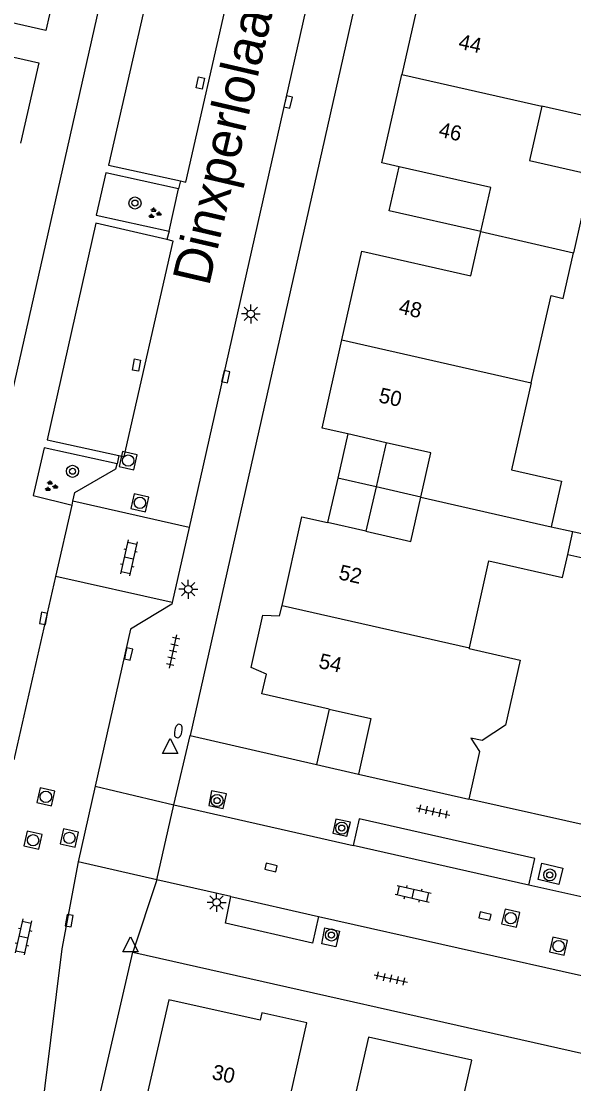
# Model space of a CAD drawing. Extents: x 128999 to 131010, y 395498 to 399007.
# Drawn here: x 129039.3 to 129075.8, y 398713.2 to 398783.4 of the extents above; entities that cross this region are included whole.
import ezdxf

# ---------------------------------------------------------------- set-up
doc = ezdxf.new("R2010")
doc.units = 0
for name, color, linetype in [('gg-afsc-muur', 7, 'Continuous'), ('gg-anno-huisnummerreeks BGT', 7, 'Continuous'), ('gg-anno-openbare ruimte label', 7, 'Continuous'), ('gg-bbg-gedigitaliseerde bebouwing', 7, 'Continuous'), ('gg-bbg-hoofdgebouw', 7, 'Continuous'), ('gg-bbg-luifel en loopbrug', 7, 'Continuous'), ('gg-bbg-onder overbouw', 7, 'Continuous'), ('gg-bbg-pand overbouw', 7, 'Continuous'), ('gg-bbg-tussenscheiding', 7, 'Continuous'), ('gg-bbg-tussenscheiding niveau 01', 7, 'Continuous'), ('gg-knt-verharding', 7, 'Continuous'), ('gg-knt-verharding nz', 7, 'Continuous'), ('gt-grn-weggrens', 7, 'Continuous'), ('gt-symb-boom', 7, 'Continuous'), ('gt-symb-brandkraan', 7, 'Continuous'), ('gt-symb-groenvak', 7, 'Continuous'), ('gt-symb-klinker verharding', 7, 'Continuous'), ('gt-symb-kolk', 7, 'Continuous'), ('gt-symb-kolk center center', 7, 'Continuous'), ('gt-symb-lichtmast', 7, 'Continuous'), ('gt-symb-rioolschacht', 7, 'Continuous'), ('gt-symb-tegel verharding', 7, 'Continuous'), ('gt-symb-waterafsluiter', 7, 'Continuous')]:
    doc.layers.add(name, color=color, linetype=linetype)

# ---------------------------------------------------------------- blocks, each defined once
blk = doc.blocks.new('gt0-LMAST')
at = {"layer": 'gt-symb-lichtmast'}
for p, q in [((-0.182, 0.173), (-0.447, 0.438)), ((-0.005, 0.246), (-0.005, 0.621)), ((0.172, 0.173), (0.437, 0.438)), ((-0.255, -0.004), (-0.63, -0.004)), ((-0.182, -0.181), (-0.447, -0.446)), ((-0.005, -0.254), (-0.005, -0.629)), ((0.437, -0.446), (0.172, -0.181)), ((0.245, -0.004), (0.62, -0.004))]:
    blk.add_line(p, q, dxfattribs=at)
blk.add_circle((-0.005, -0.004), 0.25, dxfattribs=at)
blk = doc.blocks.new('gt0-KOLK')
at = {"layer": 'gt-symb-kolk'}
blk.add_lwpolyline([(0, 0), (0.375, 0), (0.375, 0.4), (-0.375, 0.4), (-0.375, 0), (0, 0)], dxfattribs=at)
blk = doc.blocks.new('gt0-GRVAK')
at = {"layer": 'gt-symb-groenvak'}
for p, q in [((-0.11, 0.189), (-0.228, 0.24)), ((-0.182, 0.153), (0.088, 0.153)), ((-0.091, 0.211), (-0.156, 0.322)), ((-0.047, 0.214), (-0.047, 0.393)), ((-0.004, 0.211), (0.061, 0.322)), ((0.015, 0.189), (0.133, 0.24)), ((0.262, -0.052), (0.197, 0.059)), ((0.305, -0.049), (0.305, 0.13)), ((0.349, -0.052), (0.414, 0.059)), ((-0.245, -0.228), (-0.363, -0.177)), ((-0.318, -0.264), (-0.047, -0.264)), ((-0.226, -0.206), (-0.291, -0.095)), ((-0.183, -0.203), (-0.183, -0.024)), ((-0.139, -0.206), (-0.074, -0.095)), ((-0.12, -0.228), (-0.002, -0.177)), ((0.243, -0.074), (0.125, -0.023)), ((0.17, -0.11), (0.441, -0.11)), ((0.368, -0.074), (0.486, -0.023))]:
    blk.add_line(p, q, dxfattribs=at)
blk = doc.blocks.new('gt0-BOOM')
at = {"layer": 'gt-symb-boom'}
for radius in [0.4, 0.2]:
    blk.add_circle((0, 0), radius, dxfattribs=at)
blk = doc.blocks.new('gt0-RS')
at = {"layer": 'gt-symb-rioolschacht'}
blk.add_lwpolyline([(-0.5, -0.5), (0.5, -0.5), (0.5, 0.5), (-0.5, 0.5)], close=True, dxfattribs=at)
blk.add_circle((0, 0), 0.375, dxfattribs=at)
blk = doc.blocks.new('gt0-KOLKCC')
at = {"layer": 'gt-symb-kolk center center'}
blk.add_lwpolyline([(-0.375, 0.2), (0.375, 0.2), (0.375, -0.2), (-0.375, -0.2)], close=True, dxfattribs=at)
blk = doc.blocks.new('gt0-KL1')
at = {"layer": 'gt-symb-klinker verharding'}
for p, q in [((-1.15, 0.3), (1.15, 0.3)), ((-1, -0.3), (-1, 0.3)), ((-0.5, 0.3), (-0.5, 0.45)), ((0, -0.3), (0, 0.3)), ((0.5, 0.3), (0.5, 0.45)), ((1, -0.3), (1, 0.3)), ((-1.15, -0.3), (1.15, -0.3)), ((-0.5, -0.45), (-0.5, -0.3)), ((0.5, -0.45), (0.5, -0.3))]:
    blk.add_line(p, q, dxfattribs=at)
blk = doc.blocks.new('gt0-WAFSL')
at = {"layer": 'gt-symb-waterafsluiter'}
for p, q in [((-0.5, -0.333), (0, 0.667)), ((0, 0.667), (0.5, -0.333)), ((0.5, -0.333), (-0.5, -0.333))]:
    blk.add_line(p, q, dxfattribs=at)
blk = doc.blocks.new('gt0-TEG1')
at = {"layer": 'gt-symb-tegel verharding'}
for p, q in [((-1.125, 0), (1.125, 0)), ((-0.9, -0.25), (-0.9, 0.25)), ((-0.45, -0.25), (-0.45, 0.25)), ((0, -0.25), (0, 0.25)), ((0.45, -0.25), (0.45, 0.25)), ((0.9, -0.25), (0.9, 0.25))]:
    blk.add_line(p, q, dxfattribs=at)
blk = doc.blocks.new('gt0-BR')
at = {"layer": 'gt-symb-brandkraan'}
for centre, radius, start, end in [((-0.244, 0), 0.206, 107.56694, 252.43307), ((0.599, -2.664), 3, 106.89205, 107.56694), ((0, -0.691), 0.938, 73.10799, 106.89205), ((-0.599, -2.664), 3, 72.43309, 73.10799), ((0.244, 0), 0.206, 287.56695, 72.43309), ((0.599, 2.664), 3, 252.43307, 253.10797), ((0, 0.691), 0.938, 253.10797, 286.89206), ((-0.599, 2.664), 3, 286.89206, 287.56695)]:
    blk.add_arc(centre, radius, start, end, dxfattribs=at)

msp = doc.modelspace()

# ---------------------------------------------------------------- linework, layer by layer
at = {"layer": 'gg-afsc-muur'}
msp.add_line((129077.346, 398730.082), (129068.863, 398731.977), dxfattribs=at)
at = {"layer": 'gg-bbg-gedigitaliseerde bebouwing'}
for p, q in [((129072.991, 398759.504), (129074.295, 398765.263)), ((129074.311, 398749.984), (129075.741, 398749.658))]:
    msp.add_line(p, q, dxfattribs=at)
for points in [[(129079.07, 398782.636), (129077.827, 398782.918), (129076.52, 398777.16), (129073.692, 398777.802)], [(129073.692, 398777.802), (129072.877, 398774.193), (129076.273, 398773.426), (129076.802, 398772.589), (129075.788, 398768.101)], [(129074.295, 398765.263), (129075.105, 398765.08), (129075.788, 398768.101)], [(129072.991, 398759.504), (129071.686, 398753.755), (129074.997, 398753.004), (129074.311, 398749.984)]]:
    msp.add_lwpolyline(points, dxfattribs=at)
at = {"layer": 'gg-bbg-hoofdgebouw'}
for p, q in [((129063.385, 398755.541), (129060.849, 398756.115)), ((129062.058, 398749.681), (129059.522, 398750.255)), ((129075.4, 398748.148), (129075.741, 398749.658)), ((129068.893, 398741.978), (129070.193, 398747.736)), ((129068.882, 398741.93), (129068.893, 398741.978)), ((129061.557, 398733.631), (129068.863, 398731.977))]:
    msp.add_line(p, q, dxfattribs=at)
for points in [[(129042.097, 398788.113), (129040.89, 398782.79), (129032.042, 398784.792), (129033.249, 398790.119)], [(129073.61, 398787.042), (129072.95, 398784.12), (129065.75, 398785.75), (129064.43, 398779.895)], [(129030.364, 398777.346), (129031.565, 398782.661), (129040.42, 398780.66), (129039.219, 398775.345)], [(129064.262, 398773.781), (129063.11, 398774.04), (129064.43, 398779.895)], [(129069.649, 398769.496), (129070.31, 398772.42), (129064.262, 398773.781)], [(129060.469, 398762.345), (129061.79, 398768.2), (129068.99, 398766.58), (129069.649, 398769.496)], [(129060.849, 398756.115), (129059.15, 398756.5), (129060.469, 398762.345)], [(129056.504, 398744.778), (129057.82, 398750.64), (129059.522, 398750.255)], [(129070.193, 398747.736), (129075.059, 398746.637), (129075.4, 398748.148)], [(129059.613, 398737.926), (129055.18, 398738.93), (129055.479, 398740.236), (129054.459, 398740.673), (129055.245, 398744.134), (129056.348, 398744.085), (129056.504, 398744.778)], [(129068.882, 398741.93), (129072.255, 398741.168), (129071.279, 398736.869), (129069.751, 398735.858), (129068.996, 398736.007)], [(129059.613, 398737.926), (129062.388, 398737.298), (129061.557, 398733.631)], [(129068.996, 398736.007), (129069.574, 398735.118), (129068.863, 398731.977)], [(129056.526, 398710.041), (129058.14, 398717.18), (129055.18, 398717.85), (129055.07, 398717.36), (129049.02, 398718.7), (129047.45, 398711.89), (129048.5, 398710.57), (129054.38, 398709.28), (129053.49, 398705.28), (129049.68, 398706.12), (129049.57, 398705.63), (129043.83, 398706.89), (129042.44, 398700.71)], [(129067.479, 398707.714), (129069.05, 398714.71), (129062.22, 398716.24), (129060.92, 398710.54), (129058.03, 398711.2), (129057.711, 398709.773)]]:
    msp.add_lwpolyline(points, dxfattribs=at)
at = {"layer": 'gg-bbg-luifel en loopbrug'}
for p, q in [((129060.849, 398756.115), (129060.186, 398753.185)), ((129060.186, 398753.185), (129059.522, 398750.255)), ((129062.721, 398752.611), (129060.186, 398753.185)), ((129075.741, 398749.658), (129081.442, 398748.365)), ((129075.4, 398748.148), (129081.104, 398746.854)), ((129059.613, 398737.926), (129058.783, 398734.263)), ((129058.783, 398734.263), (129061.557, 398733.631))]:
    msp.add_line(p, q, dxfattribs=at)
msp.add_lwpolyline([(129069.649, 398769.496), (129063.602, 398770.865), (129064.262, 398773.781)], dxfattribs=at)
at = {"layer": 'gg-bbg-onder overbouw'}
for points in [[(129065.684, 398751.936), (129066.35, 398754.87), (129063.385, 398755.541)], [(129062.058, 398749.681), (129065.02, 398749.01), (129065.684, 398751.936)]]:
    msp.add_lwpolyline(points, dxfattribs=at)
at = {"layer": 'gg-bbg-pand overbouw'}
for p, q in [((129063.385, 398755.541), (129062.721, 398752.611)), ((129062.721, 398752.611), (129062.058, 398749.681))]:
    msp.add_line(p, q, dxfattribs=at)
at = {"layer": 'gg-bbg-tussenscheiding'}
for p, q in [((129064.43, 398779.895), (129073.692, 398777.802)), ((129069.649, 398769.496), (129075.788, 398768.101)), ((129060.469, 398762.345), (129072.991, 398759.504)), ((129065.684, 398751.936), (129074.311, 398749.984)), ((129056.504, 398744.778), (129068.893, 398741.978))]:
    msp.add_line(p, q, dxfattribs=at)
at = {"layer": 'gg-bbg-tussenscheiding niveau 01'}
msp.add_line((129065.684, 398751.936), (129062.721, 398752.611), dxfattribs=at)
at = {"layer": 'gg-knt-verharding'}
for p, q in [((129074.53, 398843.14), (129050.42, 398736.17)), ((129070.373, 398838.686), (129050.354, 398749.943)), ((129053, 398822.344), (129034.33, 398739.8)), ((129049.796, 398772.86), (129049.668, 398772.318)), ((129049.043, 398769.516), (129049.668, 398772.318)), ((129049.043, 398769.516), (129048.897, 398768.966)), ((129045.703, 398754.686), (129045.596, 398754.134)), ((129041.553, 398746.7), (129042.618, 398751.402)), ((129042.618, 398751.402), (129042.68, 398751.674)), ((129050.354, 398749.943), (129042.68, 398751.674)), ((129050.354, 398749.943), (129049.232, 398744.968)), ((129038.801, 398734.566), (129041.553, 398746.7)), ((129049.232, 398744.968), (129041.553, 398746.7)), ((129050.42, 398736.17), (129058.783, 398734.263)), ((129044.144, 398732.827), (129043.024, 398727.831)), ((129048.22, 398726.63), (129049.35, 398731.59)), ((129049.35, 398731.59), (129061.215, 398728.91)), ((129053.123, 398725.525), (129048.22, 398726.63)), ((129080.744, 398724.499), (129072.831, 398726.286)), ((129058.921, 398724.218), (129078.607, 398719.782)), ((129046.63, 398721.85), (129145.579, 398699.584))]:
    msp.add_line(p, q, dxfattribs=at)
for points in [[(129052.554, 398785.178), (129047.861, 398786.251), (129045.024, 398773.888), (129049.796, 398772.86)], [(129049.668, 398772.318), (129044.844, 398773.378), (129044.221, 398770.589), (129049.043, 398769.516)], [(129048.897, 398768.966), (129044.189, 398770.051), (129040.966, 398755.719), (129045.703, 398754.686)], [(129045.596, 398754.134), (129040.782, 398755.209), (129040.044, 398752.05), (129042.618, 398751.402)], [(129042.68, 398751.674), (129042.807, 398752.236), (129045.509, 398753.817), (129045.596, 398754.134)], [(129049.232, 398744.968), (129049.21, 398744.87), (129046.48, 398743.2), (129044.144, 398732.827)], [(129052.838, 398732.312), (129051.852, 398732.525), (129051.67, 398731.553), (129052.603, 398731.349), (129052.838, 398732.312)], [(129060.058, 398730.655), (129059.863, 398729.731), (129060.785, 398729.514), (129061.03, 398730.44), (129060.058, 398730.655)], [(129072.831, 398726.286), (129073.225, 398728.054), (129061.598, 398730.669), (129061.215, 398728.91)], [(129043.024, 398727.831), (129041.94, 398722.07), (129039.3, 398700.749)], [(129073.435, 398726.647), (129073.688, 398727.736), (129075.076, 398727.411), (129074.818, 398726.325), (129073.435, 398726.647)], [(129058.921, 398724.218), (129058.51, 398722.45), (129052.758, 398723.773), (129053.123, 398725.525)], [(129059.345, 398723.457), (129060.31, 398723.249), (129060.073, 398722.198), (129059.131, 398722.396), (129059.345, 398723.457)], [(129041.759, 398699.802), (129041.802, 398700.611), (129041.93, 398701.41), (129046.63, 398721.85)]]:
    msp.add_lwpolyline(points, dxfattribs=at)
at = {"layer": 'gg-knt-verharding nz'}
for p, q in [((129072.831, 398726.286), (129061.215, 398728.91)), ((129053.123, 398725.525), (129058.921, 398724.218))]:
    msp.add_line(p, q, dxfattribs=at)
for points in [[(129049.796, 398772.86), (129050.146, 398772.776), (129052.933, 398785.094), (129052.554, 398785.178)], [(129045.703, 398754.686), (129046.064, 398754.632), (129049.308, 398768.872), (129048.897, 398768.966)]]:
    msp.add_lwpolyline(points, dxfattribs=at)
at = {"layer": 'gt-grn-weggrens'}
for p, q in [((129049.35, 398731.59), (129050.42, 398736.17)), ((129044.144, 398732.827), (129049.35, 398731.59)), ((129048.22, 398726.63), (129043.024, 398727.831)), ((129048.22, 398726.63), (129046.63, 398721.85))]:
    msp.add_line(p, q, dxfattribs=at)

# ---------------------------------------------------------------- block references
at = {"layer": 'gt-symb-boom'}
for p in [(129046.78, 398771.387), (129042.65, 398753.649), (129052.209, 398731.876), (129060.455, 398730.055), (129074.211, 398726.958), (129059.771, 398722.985)]:
    msp.add_blockref('gt0-BOOM', p, dxfattribs=at)
at = {"layer": 'gt-symb-brandkraan', "rotation": 77.29726808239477}
msp.add_blockref('gt0-BR', (129049.647, 398736.477), dxfattribs=at)
at = {"layer": 'gt-symb-groenvak'}
for p in [(129048.065, 398770.706), (129041.212, 398752.656)]:
    msp.add_blockref('gt0-GRVAK', p, dxfattribs=at)
at = {"layer": 'gt-symb-klinker verharding'}
for p, rotation in [((129046.376, 398747.925), -102.53502335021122), ((129065.179, 398725.716), -12.827123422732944), ((129039.401, 398722.861), -102.53502334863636)]:
    msp.add_blockref('gt0-KL1', p, dxfattribs=dict(at, rotation=rotation))
at = {"layer": 'gt-symb-kolk'}
for p, rotation in [((129056.715, 398778.111), -102.77124256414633), ((129052.585, 398759.948), -102.82712342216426), ((129040.925, 398743.887), 79.28535610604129), ((129046.161, 398741.62), -102.93881062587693), ((129055.823, 398727.644), 167.22875743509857), ((129069.971, 398724.433), 167.3531465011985), ((129042.239, 398723.967), -99.9615165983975)]:
    msp.add_blockref('gt0-KOLK', p, dxfattribs=dict(at, rotation=rotation))
at = {"layer": 'gt-symb-kolk center center'}
for p, rotation in [((129051.103, 398779.332), -102.70273191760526), ((129046.878, 398760.668), 79.16208955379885)]:
    msp.add_blockref('gt0-KOLKCC', p, dxfattribs=dict(at, rotation=rotation))
at = {"layer": 'gt-symb-lichtmast'}
for p in [(129054.446, 398764.058), (129050.309, 398745.849), (129052.187, 398725.144)]:
    msp.add_blockref('gt0-LMAST', p, dxfattribs=at)
at = {"layer": 'gt-symb-rioolschacht'}
for p, rotation in [((129046.328, 398754.354), 77.28466301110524), ((129047.106, 398751.561), 77.28466301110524), ((129040.884, 398732.122), -12.702731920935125), ((129042.44, 398729.403), -12.702731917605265), ((129040.039, 398729.25), -12.702731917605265), ((129071.63, 398724.098), 77.06118937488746), ((129074.795, 398722.25), 77.06118937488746)]:
    msp.add_blockref('gt0-RS', p, dxfattribs=dict(at, rotation=rotation))
at = {"layer": 'gt-symb-tegel verharding'}
for p, rotation in [((129049.301, 398741.734), 77.2972680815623), ((129066.505, 398731.153), -12.702731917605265), ((129063.705, 398720.106), -12.702731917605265)]:
    msp.add_blockref('gt0-TEG1', p, dxfattribs=dict(at, rotation=rotation))
at = {"layer": 'gt-symb-waterafsluiter'}
for p in [(129049.111, 398735.32), (129046.483, 398722.198)]:
    msp.add_blockref('gt0-WAFSL', p, dxfattribs=at)

# ---------------------------------------------------------------- texts
at = {"layer": 'gg-anno-huisnummerreeks BGT'}
for s, rotation, p in [('44', 347.3, (129068.12, 398781.608)), ('46', 347.3, (129066.808, 398775.788)), ('48', 347.3, (129064.167, 398764.093)), ('50', 347.3, (129062.843, 398758.225)), ('52', 347.4, (129060.199, 398746.518)), ('54', 347.2, (129058.875, 398740.655)), ('30', 347.5, (129051.812, 398713.473))]:
    msp.add_text(s, height=1, rotation=rotation, dxfattribs=at).set_placement(p)
at = {"layer": 'gg-anno-openbare ruimte label'}
msp.add_text('Dinxperlolaan', height=2.5, rotation=76.9, dxfattribs=at).set_placement((129051.673, 398765.83))

doc.saveas('drawing.dxf')
